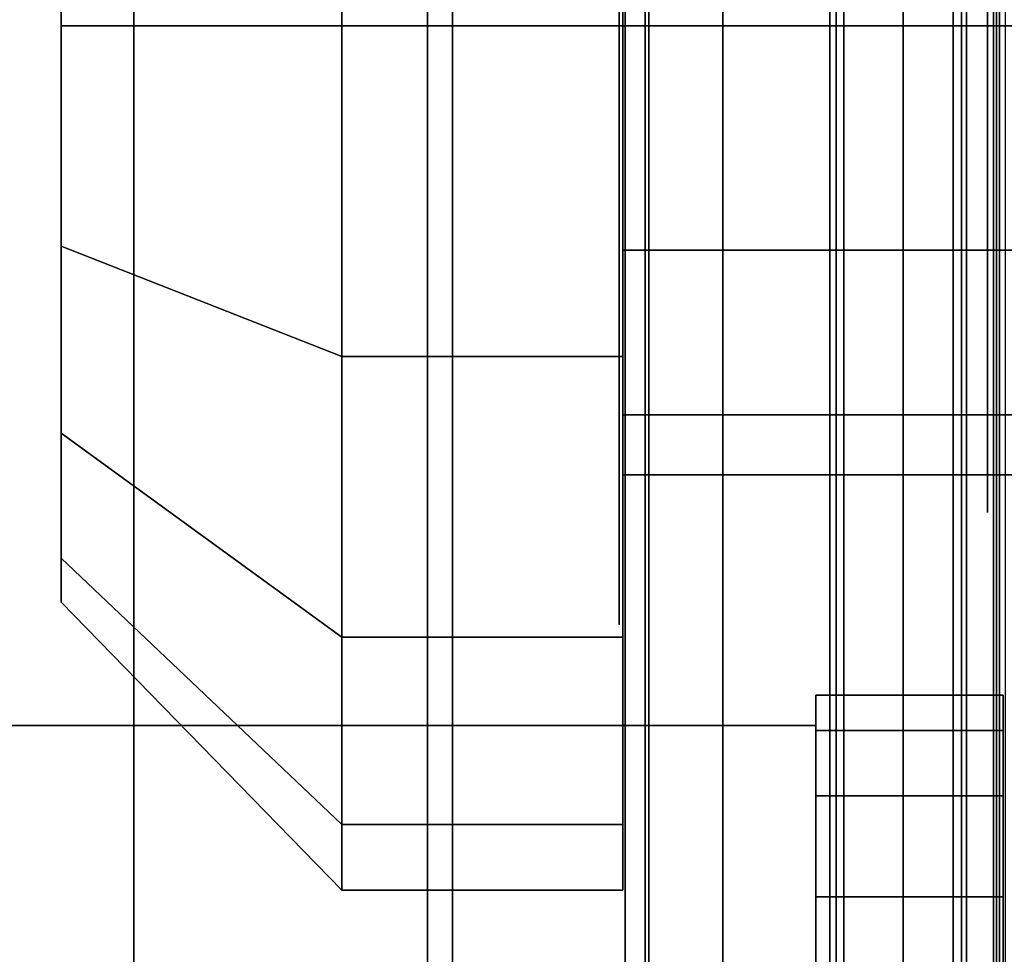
# Model space of a CAD drawing. Extents: x -48 to 48, y -49.6 to 48.
# Tile 248 of 656: x -0.938 to -0.116, y -8.65 to -7.87. Entities that reach past the tile are written whole.
import ezdxf

# ---------------------------------------------------------------- set-up
doc = ezdxf.new("R2010")
doc.units = 0

msp = doc.modelspace()

# ---------------------------------------------------------------- linework, layer by layer
at = {"layer": '11D1 [43]', "color": 0}
for points, invisible_edges in [([(-0.117, -8.51781, 10.8483), (-0.27325, -8.51781, 10.8483), (-0.27325, -8.43371, 11.1286)], 12), ([(-0.117, -8.51781, 10.8483), (-0.27325, -8.43371, 11.1286), (-0.117, -8.43371, 11.1286)], 1), ([(-0.117, -8.43371, 11.1286), (-0.27325, -8.43371, 11.1286), (-0.27325, -8.46328, 11.4198)], 12), ([(-0.117, -8.43371, 11.1286), (-0.27325, -8.46328, 11.4198), (-0.117, -8.46328, 11.4198)], 1), ([(-0.27325, -9.53186, 10.5374), (-0.27325, -8.46328, 11.4198), (-0.27325, -8.43371, 11.1286)], 13), ([(-0.27325, -9.53186, 10.5374), (-0.27325, -8.43371, 11.1286), (-0.27325, -8.51781, 10.8483)], 13), ([(-0.117, -9.25157, 10.4533), (-0.117, -8.51781, 10.8483), (-0.117, -8.43371, 11.1286)], 13), ([(-0.117, -9.25157, 10.4533), (-0.117, -8.43371, 11.1286), (-0.117, -8.46328, 11.4198)], 13), ([(-0.27325, -8.79736, 10.5882), (-1.00762, -8.79736, 10.5882), (-1.00762, -8.4591, 11.2257)], 12), ([(-0.27325, -8.79736, 10.5882), (-1.00762, -8.4591, 11.2257), (-0.27325, -8.4591, 11.2257)], 1), ([(-0.27325, -8.4591, 11.2257), (-1.00762, -8.4591, 11.2257), (-1.00762, -8.84206, 11.8374)], 12), ([(-0.27325, -8.4591, 11.2257), (-1.00762, -8.84206, 11.8374), (-0.27325, -8.84206, 11.8374)], 1), ([(-0.27325, -9.51859, 10.5624), (-0.27325, -8.79736, 10.5882), (-0.27325, -8.4591, 11.2257)], 12), ([(-0.27325, -9.51859, 10.5624), (-0.27325, -8.4591, 11.2257), (-0.27325, -8.84206, 11.8374)], 13), ([(-0.117, -8.46328, 11.4198), (-0.27325, -8.46328, 11.4198), (-0.27325, -8.60201, 11.6774)], 12), ([(-0.117, -8.46328, 11.4198), (-0.27325, -8.60201, 11.6774), (-0.117, -8.60201, 11.6774)], 1), ([(-0.27325, -9.53186, 10.5374), (-0.27325, -8.60201, 11.6774), (-0.27325, -8.46328, 11.4198)], 13), ([(-0.117, -9.25157, 10.4533), (-0.117, -8.46328, 11.4198), (-0.117, -8.60201, 11.6774)], 13), ([(-0.117, -8.70277, 10.6216), (-0.27325, -8.70277, 10.6216), (-0.27325, -8.51781, 10.8483)], 12), ([(-0.117, -8.70277, 10.6216), (-0.27325, -8.51781, 10.8483), (-0.117, -8.51781, 10.8483)], 1), ([(-0.27325, -9.53186, 10.5374), (-0.27325, -8.51781, 10.8483), (-0.27325, -8.70277, 10.6216)], 13), ([(-0.117, -9.25157, 10.4533), (-0.117, -8.70277, 10.6216), (-0.117, -8.51781, 10.8483)], 13), ([(-0.117, -8.60201, 11.6774), (-0.27325, -8.60201, 11.6774), (-0.27325, -8.82879, 11.8624)], 12), ([(-0.117, -8.60201, 11.6774), (-0.27325, -8.82879, 11.8624), (-0.117, -8.82879, 11.8624)], 1), ([(-0.27325, -9.53186, 10.5374), (-0.27325, -8.82879, 11.8624), (-0.27325, -8.60201, 11.6774)], 13), ([(-0.117, -9.25157, 10.4533), (-0.117, -8.60201, 11.6774), (-0.117, -8.82879, 11.8624)], 13)]:
    msp.add_3dface(points, dxfattribs=dict(at, invisible_edges=invisible_edges))
at = {"layer": '13T1 [63]', "color": 1}
for points, invisible_edges in [([(-0.12, -4.875, 62.041), (-0.12, -10.875, 62.041), (-0.4325, -10.875, 62.041)], 12), ([(-0.12, -4.875, 62.041), (-0.4325, -10.875, 62.041), (-0.4325, -5.6875, 62.041)], 13), ([(-0.4325, -5.6875, 67.541), (-0.12, -10.875, 67.541), (-0.12, -4.875, 67.541)], 13), ([(-0.12, -10.875, 67.541), (-0.12, -10.875, 62.041), (-0.12, -4.875, 62.041)], 12), ([(-0.12, -10.875, 67.541), (-0.12, -4.875, 62.041), (-0.12, -4.875, 67.541)], 1), ([(-0.5975, -5.365, 86.7426), (-0.5975, -47.9489, 94.228), (-3.25, -47.9489, 94.228)], 12), ([(-0.5975, -5.365, 86.7426), (-3.25, -47.9489, 94.228), (-3.25, -5.365, 86.7426)], 1), ([(-3.25, -5.365, 87.1487), (-3.25, -47.8797, 94.622), (3.25, -47.8797, 94.622)], 12), ([(-3.25, -5.365, 87.1487), (3.25, -47.8797, 94.622), (3.25, -5.365, 87.1487)], 1), ([(-0.415725, -5.365, 86.7059), (-0.415725, -47.9552, 94.1924), (-0.5975, -47.9489, 94.228)], 12), ([(-0.415725, -5.365, 86.7059), (-0.5975, -47.9489, 94.228), (-0.5975, -5.365, 86.7426)], 1), ([(-0.261624, -5.365, 86.6013), (-0.261624, -47.973, 94.091), (-0.415725, -47.9552, 94.1924)], 12), ([(-0.261624, -5.365, 86.6013), (-0.415725, -47.9552, 94.1924), (-0.415725, -5.365, 86.7059)], 1), ([(-0.158657, -5.365, 86.4449), (-0.158657, -47.9997, 93.9392), (-0.261624, -47.973, 94.091)], 12), ([(-0.158657, -5.365, 86.4449), (-0.261624, -47.973, 94.091), (-0.261624, -5.365, 86.6013)], 1), ([(-0.1225, -5.365, 86.2603), (-0.1225, -48.0312, 93.7602), (-0.158657, -47.9997, 93.9392)], 12), ([(-0.1225, -5.365, 86.2603), (-0.158657, -47.9997, 93.9392), (-0.158657, -5.365, 86.4449)], 1), ([(-0.1225, -5.365, 83.1179), (-0.1225, -48.567, 90.712), (-0.1225, -48.0312, 93.7602)], 12), ([(-0.1225, -5.365, 83.1179), (-0.1225, -48.0312, 93.7602), (-0.1225, -5.365, 86.2603)], 1), ([(0.1225, -5.365, 83.1179), (0.1225, -48.567, 90.712), (-0.1225, -48.567, 90.712)], 12), ([(0.1225, -5.365, 83.1179), (-0.1225, -48.567, 90.712), (-0.1225, -5.365, 83.1179)], 1), ([(-0.125, -5.375, 83.1196), (-0.125, -5.375, 73.5625), (-0.125, -14.375, 73.5625)], 12), ([(-0.125, -5.375, 83.1196), (-0.125, -14.375, 73.5625), (-0.125, -14.375, 84.7016)], 1), ([(0.125, -5.375, 73.5625), (0.125, -14.375, 73.5625), (-0.125, -14.375, 73.5625)], 12), ([(0.125, -5.375, 73.5625), (-0.125, -14.375, 73.5625), (-0.125, -5.375, 73.5625)], 1), ([(-0.4325, -5.6875, 67.541), (-0.4325, -10.875, 67.541), (-0.12, -10.875, 67.541)], 12), ([(-0.4325, -5.6875, 67.541), (-0.4325, -5.6875, 62.041), (-0.4325, -10.875, 62.041)], 12), ([(-0.4325, -5.6875, 67.541), (-0.4325, -10.875, 62.041), (-0.4325, -10.875, 67.541)], 1), ([(-2.625, -6.375, 61.121), (-2.625, -48, 61.121), (-0.5975, -48, 61.121)], 12), ([(-2.625, -6.375, 61.121), (-0.5975, -48, 61.121), (-0.5975, -6.375, 61.121)], 1), ([(2.625, -6.375, 60.791), (2.625, -48, 60.791), (-2.625, -48, 60.791)], 12), ([(2.625, -6.375, 60.791), (-2.625, -48, 60.791), (-2.625, -6.375, 60.791)], 1), ([(-0.5975, -6.375, 61.121), (-0.5975, -48, 61.121), (-0.412855, -48, 61.1577)], 12), ([(-0.5975, -6.375, 61.121), (-0.412855, -48, 61.1577), (-0.412855, -6.375, 61.1577)], 1), ([(-0.412855, -6.375, 61.1577), (-0.412855, -48, 61.1577), (-0.256321, -48, 61.2623)], 12), ([(-0.412855, -6.375, 61.1577), (-0.256321, -48, 61.2623), (-0.256321, -6.375, 61.2623)], 1), ([(-0.256321, -6.375, 61.2623), (-0.256321, -48, 61.2623), (-0.151728, -48, 61.4189)], 12), ([(-0.256321, -6.375, 61.2623), (-0.151728, -48, 61.4189), (-0.151728, -6.375, 61.4189)], 1), ([(-0.151728, -6.375, 61.4189), (-0.151728, -48, 61.4189), (-0.115, -48, 61.6035)], 12), ([(-0.151728, -6.375, 61.4189), (-0.115, -48, 61.6035), (-0.115, -6.375, 61.6035)], 1), ([(-0.125, -14.375, 64.861), (-0.125, -14.375, 68.111), (-0.125, -6.375, 68.111)], 12), ([(-0.125, -14.375, 64.861), (-0.125, -6.375, 68.111), (-0.125, -6.375, 64.861)], 1), ([(0.125, -6.375, 68.111), (-0.125, -6.375, 68.111), (-0.125, -14.375, 68.111)], 12), ([(0.125, -6.375, 68.111), (-0.125, -14.375, 68.111), (0.125, -14.375, 68.111)], 1), ([(0.125, -14.375, 64.861), (-0.125, -14.375, 64.861), (-0.125, -6.375, 64.861)], 12), ([(0.125, -14.375, 64.861), (-0.125, -6.375, 64.861), (0.125, -6.375, 64.861)], 1)]:
    msp.add_3dface(points, dxfattribs=dict(at, invisible_edges=invisible_edges))
at = {"layer": '13T1 [63]', "color": 7}
for points, invisible_edges in [([(0.125, -14.375, 84.7016), (0.125, -5.375, 83.1196), (-0.125, -5.375, 83.1196)], 12), ([(0.125, -14.375, 84.7016), (-0.125, -5.375, 83.1196), (-0.125, -14.375, 84.7016)], 1)]:
    msp.add_3dface(points, dxfattribs=dict(at, invisible_edges=invisible_edges))
at = {"layer": '13T1 [63]', "color": 0}
for points, invisible_edges in [([(-0.668875, -8.54175, 66.0148), (-0.668875, -7.20825, 66.0148), (-0.668875, -7.15331, 66.291)], 13), ([(-0.668875, -8.54175, 66.0148), (-0.668875, -7.15331, 66.291), (-0.668875, -7.20825, 66.5672)], 13), ([(-0.668875, -8.59669, 66.291), (-0.668875, -7.20825, 66.5672), (-0.668875, -7.15331, 66.291)], 13), ([(-0.668875, -8.59669, 66.291), (-0.668875, -7.15331, 66.291), (-0.668875, -7.20825, 66.0148)], 13), ([(-0.668875, -8.54175, 63.0148), (-0.668875, -7.20825, 63.0148), (-0.668875, -7.15331, 63.291)], 13), ([(-0.668875, -8.54175, 63.0148), (-0.668875, -7.15331, 63.291), (-0.668875, -7.20825, 63.5672)], 13), ([(-0.668875, -8.59669, 63.291), (-0.668875, -7.20825, 63.5672), (-0.668875, -7.15331, 63.291)], 13), ([(-0.668875, -8.59669, 63.291), (-0.668875, -7.15331, 63.291), (-0.668875, -7.20825, 63.0148)], 13), ([(-0.4345, -8.54175, 66.0148), (-0.4345, -7.20825, 66.0148), (-0.4345, -7.15331, 66.291)], 13), ([(-0.4345, -8.54175, 66.0148), (-0.4345, -7.15331, 66.291), (-0.4345, -7.20825, 66.5672)], 13), ([(-0.4345, -8.54175, 63.0148), (-0.4345, -7.20825, 63.0148), (-0.4345, -7.15331, 63.291)], 13), ([(-0.4345, -8.54175, 63.0148), (-0.4345, -7.15331, 63.291), (-0.4345, -7.20825, 63.5672)], 13), ([(-0.668875, -8.54175, 66.0148), (-0.668875, -7.36469, 65.7807), (-0.668875, -7.20825, 66.0148)], 13), ([(-0.668875, -8.54175, 66.0148), (-0.668875, -7.20825, 66.5672), (-0.668875, -7.36469, 66.8013)], 13), ([(-0.668875, -8.59669, 66.291), (-0.668875, -7.36469, 66.8013), (-0.668875, -7.20825, 66.5672)], 13), ([(-0.668875, -8.59669, 66.291), (-0.668875, -7.20825, 66.0148), (-0.668875, -7.36469, 65.7807)], 13), ([(-0.668875, -8.54175, 63.0148), (-0.668875, -7.36469, 62.7807), (-0.668875, -7.20825, 63.0148)], 13), ([(-0.668875, -8.54175, 63.0148), (-0.668875, -7.20825, 63.5672), (-0.668875, -7.36469, 63.8013)], 13), ([(-0.668875, -8.59669, 63.291), (-0.668875, -7.36469, 63.8013), (-0.668875, -7.20825, 63.5672)], 13), ([(-0.668875, -8.59669, 63.291), (-0.668875, -7.20825, 63.0148), (-0.668875, -7.36469, 62.7807)], 13), ([(-0.4345, -8.54175, 66.0148), (-0.4345, -7.36469, 65.7807), (-0.4345, -7.20825, 66.0148)], 13), ([(-0.4345, -8.54175, 66.0148), (-0.4345, -7.20825, 66.5672), (-0.4345, -7.36469, 66.8013)], 13), ([(-0.4345, -8.54175, 63.0148), (-0.4345, -7.36469, 62.7807), (-0.4345, -7.20825, 63.0148)], 13), ([(-0.4345, -8.54175, 63.0148), (-0.4345, -7.20825, 63.5672), (-0.4345, -7.36469, 63.8013)], 13), ([(-0.668875, -8.54175, 66.0148), (-0.668875, -7.59882, 65.6242), (-0.668875, -7.36469, 65.7807)], 13), ([(-0.668875, -8.54175, 66.0148), (-0.668875, -7.36469, 66.8013), (-0.668875, -7.59882, 66.9578)], 13), ([(-0.668875, -8.59669, 66.291), (-0.668875, -7.59882, 66.9578), (-0.668875, -7.36469, 66.8013)], 13), ([(-0.668875, -8.59669, 66.291), (-0.668875, -7.36469, 65.7807), (-0.668875, -7.59882, 65.6242)], 13), ([(-0.668875, -8.54175, 63.0148), (-0.668875, -7.59882, 62.6242), (-0.668875, -7.36469, 62.7807)], 13), ([(-0.668875, -8.54175, 63.0148), (-0.668875, -7.36469, 63.8013), (-0.668875, -7.59882, 63.9578)], 13), ([(-0.668875, -8.59669, 63.291), (-0.668875, -7.59882, 63.9578), (-0.668875, -7.36469, 63.8013)], 13), ([(-0.668875, -8.59669, 63.291), (-0.668875, -7.36469, 62.7807), (-0.668875, -7.59882, 62.6242)], 13), ([(-0.4345, -8.54175, 66.0148), (-0.4345, -7.59882, 65.6242), (-0.4345, -7.36469, 65.7807)], 13), ([(-0.4345, -8.54175, 66.0148), (-0.4345, -7.36469, 66.8013), (-0.4345, -7.59882, 66.9578)], 13), ([(-0.4345, -8.54175, 63.0148), (-0.4345, -7.59882, 62.6242), (-0.4345, -7.36469, 62.7807)], 13), ([(-0.4345, -8.54175, 63.0148), (-0.4345, -7.36469, 63.8013), (-0.4345, -7.59882, 63.9578)], 13), ([(-0.90325, -8.35613, 66.291), (-0.90325, -7.4305, 66.4751), (-0.90325, -7.39387, 66.291)], 13), ([(-0.90325, -8.35613, 66.291), (-0.90325, -7.39387, 66.291), (-0.90325, -7.4305, 66.1069)], 13), ([(-0.90325, -8.35613, 63.291), (-0.90325, -7.4305, 63.4751), (-0.90325, -7.39387, 63.291)], 13), ([(-0.90325, -8.35613, 63.291), (-0.90325, -7.39387, 63.291), (-0.90325, -7.4305, 63.1069)], 13), ([(-0.90325, -8.35613, 66.291), (-0.90325, -7.53479, 66.6312), (-0.90325, -7.4305, 66.4751)], 13), ([(-0.90325, -8.35613, 66.291), (-0.90325, -7.4305, 66.1069), (-0.90325, -7.53479, 65.9508)], 13), ([(-0.90325, -8.35613, 63.291), (-0.90325, -7.53479, 63.6312), (-0.90325, -7.4305, 63.4751)], 13), ([(-0.90325, -8.35613, 63.291), (-0.90325, -7.4305, 63.1069), (-0.90325, -7.53479, 62.9508)], 13), ([(-0.4345, -8.19976, 66.4785), (-0.4345, -7.55024, 66.4785), (-0.4345, -7.5, 66.291)], 13), ([(-0.4345, -8.19976, 66.4785), (-0.4345, -7.5, 66.291), (-0.4345, -7.55024, 66.1035)], 13), ([(-0.4345, -8.19976, 63.4785), (-0.4345, -7.55024, 63.4785), (-0.4345, -7.5, 63.291)], 13), ([(-0.4345, -8.19976, 63.4785), (-0.4345, -7.5, 63.291), (-0.4345, -7.55024, 63.1035)], 13), ([(-0.90325, -8.35613, 66.291), (-0.90325, -7.69088, 66.7355), (-0.90325, -7.53479, 66.6312)], 13), ([(-0.90325, -8.35613, 66.291), (-0.90325, -7.53479, 65.9508), (-0.90325, -7.69088, 65.8465)], 13), ([(-0.90325, -8.35613, 63.291), (-0.90325, -7.69088, 63.7355), (-0.90325, -7.53479, 63.6312)], 13), ([(-0.90325, -8.35613, 63.291), (-0.90325, -7.53479, 62.9508), (-0.90325, -7.69088, 62.8465)], 13), ([(-0.4345, -8.19976, 66.4785), (-0.4345, -7.6875, 66.6158), (-0.4345, -7.55024, 66.4785)], 13), ([(-0.4345, -8.19976, 66.4785), (-0.4345, -7.55024, 66.1035), (-0.4345, -7.6875, 65.9662)], 13), ([(-0.4345, -8.19976, 63.4785), (-0.4345, -7.6875, 63.6158), (-0.4345, -7.55024, 63.4785)], 13), ([(-0.4345, -8.19976, 63.4785), (-0.4345, -7.55024, 63.1035), (-0.4345, -7.6875, 62.9662)], 13), ([(-0.90325, -7.875, 66.7721), (-0.668875, -7.875, 67.0127), (-0.668875, -7.59882, 66.9578)], 12), ([(-0.90325, -7.875, 66.7721), (-0.668875, -7.59882, 66.9578), (-0.90325, -7.69088, 66.7355)], 1), ([(-0.90325, -7.69088, 65.8465), (-0.668875, -7.59882, 65.6242), (-0.668875, -7.875, 65.5693)], 12), ([(-0.90325, -7.875, 63.7721), (-0.668875, -7.875, 64.0127), (-0.668875, -7.59882, 63.9578)], 12), ([(-0.90325, -7.875, 63.7721), (-0.668875, -7.59882, 63.9578), (-0.90325, -7.69088, 63.7355)], 1), ([(-0.90325, -7.69088, 62.8465), (-0.668875, -7.59882, 62.6242), (-0.668875, -7.875, 62.5693)], 12), ([(-0.668875, -8.54175, 66.0148), (-0.668875, -7.875, 65.5693), (-0.668875, -7.59882, 65.6242)], 13), ([(-0.668875, -8.54175, 66.0148), (-0.668875, -7.59882, 66.9578), (-0.668875, -7.875, 67.0127)], 13), ([(-0.668875, -8.59669, 66.291), (-0.668875, -7.875, 67.0127), (-0.668875, -7.59882, 66.9578)], 13), ([(-0.668875, -8.59669, 66.291), (-0.668875, -7.59882, 65.6242), (-0.668875, -7.875, 65.5693)], 13), ([(-0.668875, -7.875, 67.0127), (-0.4345, -7.875, 67.0127), (-0.4345, -7.59882, 66.9578)], 12), ([(-0.668875, -7.875, 67.0127), (-0.4345, -7.59882, 66.9578), (-0.668875, -7.59882, 66.9578)], 1), ([(-0.668875, -7.59882, 65.6242), (-0.4345, -7.59882, 65.6242), (-0.4345, -7.875, 65.5693)], 12), ([(-0.668875, -7.59882, 65.6242), (-0.4345, -7.875, 65.5693), (-0.668875, -7.875, 65.5693)], 1), ([(-0.668875, -8.54175, 63.0148), (-0.668875, -7.875, 62.5693), (-0.668875, -7.59882, 62.6242)], 13), ([(-0.668875, -8.54175, 63.0148), (-0.668875, -7.59882, 63.9578), (-0.668875, -7.875, 64.0127)], 13), ([(-0.668875, -8.59669, 63.291), (-0.668875, -7.875, 64.0127), (-0.668875, -7.59882, 63.9578)], 13), ([(-0.668875, -8.59669, 63.291), (-0.668875, -7.59882, 62.6242), (-0.668875, -7.875, 62.5693)], 13), ([(-0.668875, -7.875, 64.0127), (-0.4345, -7.875, 64.0127), (-0.4345, -7.59882, 63.9578)], 12), ([(-0.668875, -7.875, 64.0127), (-0.4345, -7.59882, 63.9578), (-0.668875, -7.59882, 63.9578)], 1), ([(-0.668875, -7.59882, 62.6242), (-0.4345, -7.59882, 62.6242), (-0.4345, -7.875, 62.5693)], 12), ([(-0.668875, -7.59882, 62.6242), (-0.4345, -7.875, 62.5693), (-0.668875, -7.875, 62.5693)], 1), ([(-0.4345, -8.54175, 66.0148), (-0.4345, -7.875, 65.5693), (-0.4345, -7.59882, 65.6242)], 13), ([(-0.4345, -8.54175, 66.0148), (-0.4345, -7.59882, 66.9578), (-0.4345, -7.875, 67.0127)], 13), ([(-0.4345, -8.54175, 63.0148), (-0.4345, -7.875, 62.5693), (-0.4345, -7.59882, 62.6242)], 13), ([(-0.4345, -8.54175, 63.0148), (-0.4345, -7.59882, 63.9578), (-0.4345, -7.875, 64.0127)], 13), ([(-0.90325, -8.35613, 66.291), (-0.90325, -7.875, 66.7721), (-0.90325, -7.69088, 66.7355)], 13), ([(-0.90325, -8.35613, 66.291), (-0.90325, -7.69088, 65.8465), (-0.90325, -7.875, 65.8099)], 13), ([(-0.90325, -7.69088, 65.8465), (-0.668875, -7.875, 65.5693), (-0.90325, -7.875, 65.8099)], 1), ([(-0.90325, -8.35613, 63.291), (-0.90325, -7.875, 63.7721), (-0.90325, -7.69088, 63.7355)], 13), ([(-0.90325, -8.35613, 63.291), (-0.90325, -7.69088, 62.8465), (-0.90325, -7.875, 62.8099)], 13), ([(-0.90325, -7.69088, 62.8465), (-0.668875, -7.875, 62.5693), (-0.90325, -7.875, 62.8099)], 1), ([(-0.4345, -8.19976, 66.4785), (-0.4345, -7.875, 66.666), (-0.4345, -7.6875, 66.6158)], 13), ([(-0.4345, -8.19976, 66.4785), (-0.4345, -7.6875, 65.9662), (-0.4345, -7.875, 65.916)], 13), ([(-0.4345, -7.875, 66.666), (0.4395, -7.875, 66.666), (0.4395, -7.6875, 66.6158)], 12), ([(-0.4345, -7.875, 66.666), (0.4395, -7.6875, 66.6158), (-0.4345, -7.6875, 66.6158)], 1), ([(-0.4345, -7.6875, 65.9662), (0.4395, -7.6875, 65.9662), (0.4395, -7.875, 65.916)], 12), ([(-0.4345, -7.6875, 65.9662), (0.4395, -7.875, 65.916), (-0.4345, -7.875, 65.916)], 1), ([(-0.4345, -8.19976, 63.4785), (-0.4345, -7.875, 63.666), (-0.4345, -7.6875, 63.6158)], 13), ([(-0.4345, -8.19976, 63.4785), (-0.4345, -7.6875, 62.9662), (-0.4345, -7.875, 62.916)], 13), ([(-0.4345, -7.875, 63.666), (0.4395, -7.875, 63.666), (0.4395, -7.6875, 63.6158)], 12), ([(-0.4345, -7.875, 63.666), (0.4395, -7.6875, 63.6158), (-0.4345, -7.6875, 63.6158)], 1), ([(-0.4345, -7.6875, 62.9662), (0.4395, -7.6875, 62.9662), (0.4395, -7.875, 62.916)], 12), ([(-0.4345, -7.6875, 62.9662), (0.4395, -7.875, 62.916), (-0.4345, -7.875, 62.916)], 1), ([(-0.90325, -8.35613, 66.291), (-0.90325, -8.05912, 66.7355), (-0.90325, -7.875, 66.7721)], 13), ([(-0.90325, -8.35613, 66.291), (-0.90325, -7.875, 65.8099), (-0.90325, -8.05912, 65.8465)], 13), ([(-0.90325, -8.05912, 66.7355), (-0.668875, -8.15118, 66.9578), (-0.668875, -7.875, 67.0127)], 12), ([(-0.90325, -8.05912, 66.7355), (-0.668875, -7.875, 67.0127), (-0.90325, -7.875, 66.7721)], 1), ([(-0.90325, -7.875, 65.8099), (-0.668875, -7.875, 65.5693), (-0.668875, -8.15118, 65.6242)], 12), ([(-0.90325, -7.875, 65.8099), (-0.668875, -8.15118, 65.6242), (-0.90325, -8.05912, 65.8465)], 1), ([(-0.90325, -8.35613, 63.291), (-0.90325, -8.05912, 63.7355), (-0.90325, -7.875, 63.7721)], 13), ([(-0.90325, -8.35613, 63.291), (-0.90325, -7.875, 62.8099), (-0.90325, -8.05912, 62.8465)], 13), ([(-0.90325, -8.05912, 63.7355), (-0.668875, -8.15118, 63.9578), (-0.668875, -7.875, 64.0127)], 12), ([(-0.90325, -8.05912, 63.7355), (-0.668875, -7.875, 64.0127), (-0.90325, -7.875, 63.7721)], 1), ([(-0.90325, -7.875, 62.8099), (-0.668875, -7.875, 62.5693), (-0.668875, -8.15118, 62.6242)], 12), ([(-0.90325, -7.875, 62.8099), (-0.668875, -8.15118, 62.6242), (-0.90325, -8.05912, 62.8465)], 1), ([(-0.668875, -8.54175, 66.0148), (-0.668875, -8.15118, 65.6242), (-0.668875, -7.875, 65.5693)], 13), ([(-0.668875, -8.54175, 66.0148), (-0.668875, -7.875, 67.0127), (-0.668875, -8.15118, 66.9578)], 13), ([(-0.668875, -8.59669, 66.291), (-0.668875, -8.15118, 66.9578), (-0.668875, -7.875, 67.0127)], 13), ([(-0.668875, -8.59669, 66.291), (-0.668875, -7.875, 65.5693), (-0.668875, -8.15118, 65.6242)], 13), ([(-0.668875, -8.15118, 66.9578), (-0.4345, -8.15118, 66.9578), (-0.4345, -7.875, 67.0127)], 12), ([(-0.668875, -8.15118, 66.9578), (-0.4345, -7.875, 67.0127), (-0.668875, -7.875, 67.0127)], 1), ([(-0.668875, -7.875, 65.5693), (-0.4345, -7.875, 65.5693), (-0.4345, -8.15118, 65.6242)], 12), ([(-0.668875, -7.875, 65.5693), (-0.4345, -8.15118, 65.6242), (-0.668875, -8.15118, 65.6242)], 1), ([(-0.668875, -8.54175, 63.0148), (-0.668875, -8.15118, 62.6242), (-0.668875, -7.875, 62.5693)], 13), ([(-0.668875, -8.54175, 63.0148), (-0.668875, -7.875, 64.0127), (-0.668875, -8.15118, 63.9578)], 13), ([(-0.668875, -8.59669, 63.291), (-0.668875, -8.15118, 63.9578), (-0.668875, -7.875, 64.0127)], 13), ([(-0.668875, -8.59669, 63.291), (-0.668875, -7.875, 62.5693), (-0.668875, -8.15118, 62.6242)], 13), ([(-0.668875, -8.15118, 63.9578), (-0.4345, -8.15118, 63.9578), (-0.4345, -7.875, 64.0127)], 12), ([(-0.668875, -8.15118, 63.9578), (-0.4345, -7.875, 64.0127), (-0.668875, -7.875, 64.0127)], 1), ([(-0.668875, -7.875, 62.5693), (-0.4345, -7.875, 62.5693), (-0.4345, -8.15118, 62.6242)], 12), ([(-0.668875, -7.875, 62.5693), (-0.4345, -8.15118, 62.6242), (-0.668875, -8.15118, 62.6242)], 1), ([(-0.4345, -8.54175, 66.0148), (-0.4345, -8.15118, 65.6242), (-0.4345, -7.875, 65.5693)], 13), ([(-0.4345, -8.54175, 66.0148), (-0.4345, -7.875, 67.0127), (-0.4345, -8.15118, 66.9578)], 13), ([(-0.4345, -8.19976, 66.4785), (-0.4345, -8.0625, 66.6158), (-0.4345, -7.875, 66.666)], 12), ([(-0.4345, -8.19976, 66.4785), (-0.4345, -7.875, 65.916), (-0.4345, -8.0625, 65.9662)], 13), ([(-0.4345, -8.0625, 66.6158), (0.4395, -8.0625, 66.6158), (0.4395, -7.875, 66.666)], 12), ([(-0.4345, -8.0625, 66.6158), (0.4395, -7.875, 66.666), (-0.4345, -7.875, 66.666)], 1), ([(-0.4345, -7.875, 65.916), (0.4395, -7.875, 65.916), (0.4395, -8.0625, 65.9662)], 12), ([(-0.4345, -7.875, 65.916), (0.4395, -8.0625, 65.9662), (-0.4345, -8.0625, 65.9662)], 1), ([(-0.4345, -8.54175, 63.0148), (-0.4345, -8.15118, 62.6242), (-0.4345, -7.875, 62.5693)], 13), ([(-0.4345, -8.54175, 63.0148), (-0.4345, -7.875, 64.0127), (-0.4345, -8.15118, 63.9578)], 13), ([(-0.4345, -8.19976, 63.4785), (-0.4345, -8.0625, 63.6158), (-0.4345, -7.875, 63.666)], 12), ([(-0.4345, -8.19976, 63.4785), (-0.4345, -7.875, 62.916), (-0.4345, -8.0625, 62.9662)], 13), ([(-0.4345, -8.0625, 63.6158), (0.4395, -8.0625, 63.6158), (0.4395, -7.875, 63.666)], 12), ([(-0.4345, -8.0625, 63.6158), (0.4395, -7.875, 63.666), (-0.4345, -7.875, 63.666)], 1), ([(-0.4345, -7.875, 62.916), (0.4395, -7.875, 62.916), (0.4395, -8.0625, 62.9662)], 12), ([(-0.4345, -7.875, 62.916), (0.4395, -8.0625, 62.9662), (-0.4345, -8.0625, 62.9662)], 1), ([(-0.90325, -8.35613, 66.291), (-0.90325, -8.21521, 66.6312), (-0.90325, -8.05912, 66.7355)], 13), ([(-0.90325, -8.35613, 66.291), (-0.90325, -8.05912, 65.8465), (-0.90325, -8.21521, 65.9508)], 13), ([(-0.90325, -8.21521, 66.6312), (-0.668875, -8.15118, 66.9578), (-0.90325, -8.05912, 66.7355)], 1), ([(-0.90325, -8.05912, 65.8465), (-0.668875, -8.15118, 65.6242), (-0.668875, -8.38531, 65.7807)], 12), ([(-0.90325, -8.05912, 65.8465), (-0.668875, -8.38531, 65.7807), (-0.90325, -8.21521, 65.9508)], 1), ([(-0.90325, -8.35613, 63.291), (-0.90325, -8.21521, 63.6312), (-0.90325, -8.05912, 63.7355)], 13), ([(-0.90325, -8.35613, 63.291), (-0.90325, -8.05912, 62.8465), (-0.90325, -8.21521, 62.9508)], 13), ([(-0.90325, -8.21521, 63.6312), (-0.668875, -8.15118, 63.9578), (-0.90325, -8.05912, 63.7355)], 1), ([(-0.90325, -8.05912, 62.8465), (-0.668875, -8.15118, 62.6242), (-0.668875, -8.38531, 62.7807)], 12), ([(-0.90325, -8.05912, 62.8465), (-0.668875, -8.38531, 62.7807), (-0.90325, -8.21521, 62.9508)], 1), ([(-0.4345, -8.19976, 66.4785), (-0.4345, -8.0625, 65.9662), (-0.4345, -8.19976, 66.1035)], 13), ([(-0.4345, -8.19976, 66.4785), (0.4395, -8.19976, 66.4785), (0.4395, -8.0625, 66.6158)], 12), ([(-0.4345, -8.19976, 66.4785), (0.4395, -8.0625, 66.6158), (-0.4345, -8.0625, 66.6158)], 1), ([(-0.4345, -8.0625, 65.9662), (0.4395, -8.0625, 65.9662), (0.4395, -8.19976, 66.1035)], 12), ([(-0.4345, -8.0625, 65.9662), (0.4395, -8.19976, 66.1035), (-0.4345, -8.19976, 66.1035)], 1), ([(-0.4345, -8.19976, 63.4785), (-0.4345, -8.0625, 62.9662), (-0.4345, -8.19976, 63.1035)], 13), ([(-0.4345, -8.19976, 63.4785), (0.4395, -8.19976, 63.4785), (0.4395, -8.0625, 63.6158)], 12), ([(-0.4345, -8.19976, 63.4785), (0.4395, -8.0625, 63.6158), (-0.4345, -8.0625, 63.6158)], 1), ([(-0.4345, -8.0625, 62.9662), (0.4395, -8.0625, 62.9662), (0.4395, -8.19976, 63.1035)], 12), ([(-0.4345, -8.0625, 62.9662), (0.4395, -8.19976, 63.1035), (-0.4345, -8.19976, 63.1035)], 1), ([(-0.90325, -8.21521, 66.6312), (-0.668875, -8.38531, 66.8013), (-0.668875, -8.15118, 66.9578)], 12), ([(-0.90325, -8.21521, 63.6312), (-0.668875, -8.38531, 63.8013), (-0.668875, -8.15118, 63.9578)], 12), ([(-0.668875, -8.54175, 66.0148), (-0.668875, -8.38531, 65.7807), (-0.668875, -8.15118, 65.6242)], 12), ([(-0.668875, -8.54175, 66.0148), (-0.668875, -8.15118, 66.9578), (-0.668875, -8.38531, 66.8013)], 13), ([(-0.668875, -8.59669, 66.291), (-0.668875, -8.38531, 66.8013), (-0.668875, -8.15118, 66.9578)], 13), ([(-0.668875, -8.59669, 66.291), (-0.668875, -8.15118, 65.6242), (-0.668875, -8.38531, 65.7807)], 13), ([(-0.668875, -8.38531, 66.8013), (-0.4345, -8.38531, 66.8013), (-0.4345, -8.15118, 66.9578)], 12), ([(-0.668875, -8.38531, 66.8013), (-0.4345, -8.15118, 66.9578), (-0.668875, -8.15118, 66.9578)], 1), ([(-0.668875, -8.15118, 65.6242), (-0.4345, -8.15118, 65.6242), (-0.4345, -8.38531, 65.7807)], 12), ([(-0.668875, -8.15118, 65.6242), (-0.4345, -8.38531, 65.7807), (-0.668875, -8.38531, 65.7807)], 1), ([(-0.668875, -8.54175, 63.0148), (-0.668875, -8.38531, 62.7807), (-0.668875, -8.15118, 62.6242)], 12), ([(-0.668875, -8.54175, 63.0148), (-0.668875, -8.15118, 63.9578), (-0.668875, -8.38531, 63.8013)], 13), ([(-0.668875, -8.59669, 63.291), (-0.668875, -8.38531, 63.8013), (-0.668875, -8.15118, 63.9578)], 13), ([(-0.668875, -8.59669, 63.291), (-0.668875, -8.15118, 62.6242), (-0.668875, -8.38531, 62.7807)], 13), ([(-0.668875, -8.38531, 63.8013), (-0.4345, -8.38531, 63.8013), (-0.4345, -8.15118, 63.9578)], 12), ([(-0.668875, -8.38531, 63.8013), (-0.4345, -8.15118, 63.9578), (-0.668875, -8.15118, 63.9578)], 1), ([(-0.668875, -8.15118, 62.6242), (-0.4345, -8.15118, 62.6242), (-0.4345, -8.38531, 62.7807)], 12), ([(-0.668875, -8.15118, 62.6242), (-0.4345, -8.38531, 62.7807), (-0.668875, -8.38531, 62.7807)], 1), ([(-0.4345, -8.54175, 66.0148), (-0.4345, -8.38531, 65.7807), (-0.4345, -8.15118, 65.6242)], 12), ([(-0.4345, -8.54175, 66.0148), (-0.4345, -8.15118, 66.9578), (-0.4345, -8.38531, 66.8013)], 13), ([(-0.4345, -8.54175, 63.0148), (-0.4345, -8.38531, 62.7807), (-0.4345, -8.15118, 62.6242)], 12), ([(-0.4345, -8.54175, 63.0148), (-0.4345, -8.15118, 63.9578), (-0.4345, -8.38531, 63.8013)], 13), ([(-0.4345, -8.19976, 66.4785), (-0.4345, -8.19976, 66.1035), (-0.4345, -8.25, 66.291)], 1), ([(-0.4345, -8.19976, 66.1035), (0.4395, -8.19976, 66.1035), (0.4395, -8.25, 66.291)], 12), ([(-0.4345, -8.19976, 66.1035), (0.4395, -8.25, 66.291), (-0.4345, -8.25, 66.291)], 1), ([(-0.4345, -8.25, 66.291), (0.4395, -8.25, 66.291), (0.4395, -8.19976, 66.4785)], 12), ([(-0.4345, -8.25, 66.291), (0.4395, -8.19976, 66.4785), (-0.4345, -8.19976, 66.4785)], 1), ([(-0.4345, -8.19976, 63.4785), (-0.4345, -8.19976, 63.1035), (-0.4345, -8.25, 63.291)], 1), ([(-0.4345, -8.19976, 63.1035), (0.4395, -8.19976, 63.1035), (0.4395, -8.25, 63.291)], 12), ([(-0.4345, -8.19976, 63.1035), (0.4395, -8.25, 63.291), (-0.4345, -8.25, 63.291)], 1), ([(-0.4345, -8.25, 63.291), (0.4395, -8.25, 63.291), (0.4395, -8.19976, 63.4785)], 12), ([(-0.4345, -8.25, 63.291), (0.4395, -8.19976, 63.4785), (-0.4345, -8.19976, 63.4785)], 1), ([(-0.90325, -8.35613, 66.291), (-0.90325, -8.3195, 66.4751), (-0.90325, -8.21521, 66.6312)], 12), ([(-0.90325, -8.35613, 66.291), (-0.90325, -8.21521, 65.9508), (-0.90325, -8.3195, 66.1069)], 1), ([(-0.90325, -8.3195, 66.4751), (-0.668875, -8.38531, 66.8013), (-0.90325, -8.21521, 66.6312)], 1), ([(-0.90325, -8.21521, 65.9508), (-0.668875, -8.38531, 65.7807), (-0.668875, -8.54175, 66.0148)], 12), ([(-0.90325, -8.21521, 65.9508), (-0.668875, -8.54175, 66.0148), (-0.90325, -8.3195, 66.1069)], 1), ([(-0.90325, -8.35613, 63.291), (-0.90325, -8.3195, 63.4751), (-0.90325, -8.21521, 63.6312)], 12), ([(-0.90325, -8.35613, 63.291), (-0.90325, -8.21521, 62.9508), (-0.90325, -8.3195, 63.1069)], 1), ([(-0.90325, -8.3195, 63.4751), (-0.668875, -8.38531, 63.8013), (-0.90325, -8.21521, 63.6312)], 1), ([(-0.90325, -8.21521, 62.9508), (-0.668875, -8.38531, 62.7807), (-0.668875, -8.54175, 63.0148)], 12), ([(-0.90325, -8.21521, 62.9508), (-0.668875, -8.54175, 63.0148), (-0.90325, -8.3195, 63.1069)], 1), ([(-0.90325, -8.35613, 66.291), (-0.668875, -8.54175, 66.5672), (-0.90325, -8.3195, 66.4751)], 1), ([(-0.90325, -8.3195, 66.4751), (-0.668875, -8.54175, 66.5672), (-0.668875, -8.38531, 66.8013)], 12), ([(-0.90325, -8.3195, 66.1069), (-0.668875, -8.54175, 66.0148), (-0.668875, -8.59669, 66.291)], 12), ([(-0.90325, -8.3195, 66.1069), (-0.668875, -8.59669, 66.291), (-0.90325, -8.35613, 66.291)], 1), ([(-0.90325, -8.35613, 63.291), (-0.668875, -8.54175, 63.5672), (-0.90325, -8.3195, 63.4751)], 1), ([(-0.90325, -8.3195, 63.4751), (-0.668875, -8.54175, 63.5672), (-0.668875, -8.38531, 63.8013)], 12), ([(-0.90325, -8.3195, 63.1069), (-0.668875, -8.54175, 63.0148), (-0.668875, -8.59669, 63.291)], 12), ([(-0.90325, -8.3195, 63.1069), (-0.668875, -8.59669, 63.291), (-0.90325, -8.35613, 63.291)], 1), ([(-0.90325, -8.35613, 66.291), (-0.668875, -8.59669, 66.291), (-0.668875, -8.54175, 66.5672)], 12), ([(-0.90325, -8.35613, 63.291), (-0.668875, -8.59669, 63.291), (-0.668875, -8.54175, 63.5672)], 12), ([(-0.668875, -8.54175, 66.0148), (-0.668875, -8.38531, 66.8013), (-0.668875, -8.54175, 66.5672)], 13), ([(-0.668875, -8.59669, 66.291), (-0.668875, -8.54175, 66.5672), (-0.668875, -8.38531, 66.8013)], 12), ([(-0.668875, -8.59669, 66.291), (-0.668875, -8.38531, 65.7807), (-0.668875, -8.54175, 66.0148)], 1), ([(-0.668875, -8.54175, 66.5672), (-0.4345, -8.54175, 66.5672), (-0.4345, -8.38531, 66.8013)], 12), ([(-0.668875, -8.54175, 66.5672), (-0.4345, -8.38531, 66.8013), (-0.668875, -8.38531, 66.8013)], 1), ([(-0.668875, -8.38531, 65.7807), (-0.4345, -8.38531, 65.7807), (-0.4345, -8.54175, 66.0148)], 12), ([(-0.668875, -8.38531, 65.7807), (-0.4345, -8.54175, 66.0148), (-0.668875, -8.54175, 66.0148)], 1), ([(-0.668875, -8.54175, 63.0148), (-0.668875, -8.38531, 63.8013), (-0.668875, -8.54175, 63.5672)], 13), ([(-0.668875, -8.59669, 63.291), (-0.668875, -8.54175, 63.5672), (-0.668875, -8.38531, 63.8013)], 12), ([(-0.668875, -8.59669, 63.291), (-0.668875, -8.38531, 62.7807), (-0.668875, -8.54175, 63.0148)], 1), ([(-0.668875, -8.54175, 63.5672), (-0.4345, -8.54175, 63.5672), (-0.4345, -8.38531, 63.8013)], 12), ([(-0.668875, -8.54175, 63.5672), (-0.4345, -8.38531, 63.8013), (-0.668875, -8.38531, 63.8013)], 1), ([(-0.668875, -8.38531, 62.7807), (-0.4345, -8.38531, 62.7807), (-0.4345, -8.54175, 63.0148)], 12), ([(-0.668875, -8.38531, 62.7807), (-0.4345, -8.54175, 63.0148), (-0.668875, -8.54175, 63.0148)], 1), ([(-0.4345, -8.54175, 66.0148), (-0.4345, -8.38531, 66.8013), (-0.4345, -8.54175, 66.5672)], 13), ([(-0.4345, -8.54175, 63.0148), (-0.4345, -8.38531, 63.8013), (-0.4345, -8.54175, 63.5672)], 13), ([(-0.668875, -8.54175, 66.0148), (-0.668875, -8.54175, 66.5672), (-0.668875, -8.59669, 66.291)], 1), ([(-0.668875, -8.59669, 66.291), (-0.4345, -8.59669, 66.291), (-0.4345, -8.54175, 66.5672)], 12), ([(-0.668875, -8.59669, 66.291), (-0.4345, -8.54175, 66.5672), (-0.668875, -8.54175, 66.5672)], 1), ([(-0.668875, -8.54175, 66.0148), (-0.4345, -8.54175, 66.0148), (-0.4345, -8.59669, 66.291)], 12), ([(-0.668875, -8.54175, 66.0148), (-0.4345, -8.59669, 66.291), (-0.668875, -8.59669, 66.291)], 1), ([(-0.668875, -8.54175, 63.0148), (-0.668875, -8.54175, 63.5672), (-0.668875, -8.59669, 63.291)], 1), ([(-0.668875, -8.59669, 63.291), (-0.4345, -8.59669, 63.291), (-0.4345, -8.54175, 63.5672)], 12), ([(-0.668875, -8.59669, 63.291), (-0.4345, -8.54175, 63.5672), (-0.668875, -8.54175, 63.5672)], 1), ([(-0.668875, -8.54175, 63.0148), (-0.4345, -8.54175, 63.0148), (-0.4345, -8.59669, 63.291)], 12), ([(-0.668875, -8.54175, 63.0148), (-0.4345, -8.59669, 63.291), (-0.668875, -8.59669, 63.291)], 1), ([(-0.4345, -8.54175, 66.0148), (-0.4345, -8.54175, 66.5672), (-0.4345, -8.59669, 66.291)], 1), ([(-0.4345, -8.54175, 63.0148), (-0.4345, -8.54175, 63.5672), (-0.4345, -8.59669, 63.291)], 1)]:
    msp.add_3dface(points, dxfattribs=dict(at, invisible_edges=invisible_edges))
at = {"layer": '13T1 [63]', "color": 6}
for points, invisible_edges in [([(-0.4375, -7.96875, 62.8847), (-0.4375, -7.40592, 63.4465), (-0.4375, -7.375, 63.291)], 13), ([(-0.4375, -7.96875, 62.8847), (-0.4375, -7.375, 63.291), (-0.4375, -7.40592, 63.1355)], 13), ([(-0.4375, -7.96875, 65.8847), (-0.4375, -7.40592, 66.4465), (-0.4375, -7.375, 66.291)], 13), ([(-0.4375, -7.96875, 65.8847), (-0.4375, -7.375, 66.291), (-0.4375, -7.40592, 66.1355)], 13), ([(-0.4375, -7.96875, 62.8847), (-0.4375, -7.49399, 63.5783), (-0.4375, -7.40592, 63.4465)], 13), ([(-0.4375, -7.96875, 62.8847), (-0.4375, -7.40592, 63.1355), (-0.4375, -7.49399, 63.0037)], 13), ([(-0.4375, -7.96875, 65.8847), (-0.4375, -7.49399, 66.5783), (-0.4375, -7.40592, 66.4465)], 13), ([(-0.4375, -7.96875, 65.8847), (-0.4375, -7.40592, 66.1355), (-0.4375, -7.49399, 66.0037)], 13), ([(-0.12, -7.46875, 63.291), (-0.12, -7.71953, 62.9157), (-0.12, -7.875, 62.8847)], 13), ([(-0.12, -7.46875, 63.291), (-0.12, -7.875, 62.8847), (-0.12, -8.03047, 62.9157)], 13), ([(-0.12, -7.46875, 63.291), (-0.12, -8.03047, 62.9157), (-0.12, -8.16226, 63.0037)], 13), ([(-0.12, -7.46875, 63.291), (-0.12, -8.16226, 63.0037), (-0.12, -8.25033, 63.1355)], 13), ([(-0.12, -7.46875, 63.291), (-0.12, -8.25033, 63.1355), (-0.12, -8.28125, 63.291)], 13), ([(-0.12, -7.46875, 63.291), (-0.12, -8.28125, 63.291), (-0.12, -8.25033, 63.4465)], 13), ([(-0.12, -7.46875, 63.291), (-0.12, -8.25033, 63.4465), (-0.12, -8.16226, 63.5783)], 13), ([(-0.12, -7.46875, 63.291), (-0.12, -8.16226, 63.5783), (-0.12, -8.03047, 63.6663)], 13), ([(-0.12, -7.46875, 63.291), (-0.12, -8.03047, 63.6663), (-0.12, -7.875, 63.6972)], 13), ([(-0.12, -7.46875, 63.291), (-0.12, -7.875, 63.6972), (-0.12, -7.71953, 63.6663)], 13), ([(-0.4375, -7.96875, 62.8847), (-0.4375, -7.62578, 63.6663), (-0.4375, -7.49399, 63.5783)], 13), ([(-0.4375, -7.96875, 62.8847), (-0.4375, -7.49399, 63.0037), (-0.4375, -7.62578, 62.9157)], 13), ([(-0.4375, -7.96875, 65.8847), (-0.4375, -7.62578, 66.6663), (-0.4375, -7.49399, 66.5783)], 13), ([(-0.4375, -7.96875, 65.8847), (-0.4375, -7.49399, 66.0037), (-0.4375, -7.62578, 65.9157)], 13), ([(-0.13, -7.49967, 66.1355), (-0.13, -7.71953, 65.9157), (-0.13, -7.875, 65.8847)], 13), ([(-0.13, -7.49967, 66.1355), (-0.13, -7.875, 65.8847), (-0.13, -8.03047, 65.9157)], 13), ([(-0.13, -7.49967, 66.1355), (-0.13, -8.03047, 65.9157), (-0.13, -8.16226, 66.0037)], 13), ([(-0.13, -7.49967, 66.1355), (-0.13, -8.16226, 66.0037), (-0.13, -8.25033, 66.1355)], 13), ([(-0.13, -7.49967, 66.1355), (-0.13, -8.25033, 66.1355), (-0.13, -8.28125, 66.291)], 13), ([(-0.13, -7.49967, 66.1355), (-0.13, -8.28125, 66.291), (-0.13, -8.25033, 66.4465)], 13), ([(-0.13, -7.49967, 66.1355), (-0.13, -8.25033, 66.4465), (-0.13, -8.16226, 66.5783)], 13), ([(-0.13, -7.49967, 66.1355), (-0.13, -8.16226, 66.5783), (-0.13, -8.03047, 66.6663)], 13), ([(-0.13, -7.49967, 66.1355), (-0.13, -8.03047, 66.6663), (-0.13, -7.875, 66.6972)], 13), ([(-0.13, -7.49967, 66.1355), (-0.13, -7.875, 66.6972), (-0.13, -7.71953, 66.6663)], 13), ([(-0.4375, -7.96875, 62.8847), (-0.4375, -7.78125, 63.6972), (-0.4375, -7.62578, 63.6663)], 13), ([(-0.4375, -7.96875, 62.8847), (-0.4375, -7.62578, 62.9157), (-0.4375, -7.78125, 62.8847)], 1), ([(-0.4375, -7.96875, 65.8847), (-0.4375, -7.78125, 66.6972), (-0.4375, -7.62578, 66.6663)], 13), ([(-0.4375, -7.96875, 65.8847), (-0.4375, -7.62578, 65.9157), (-0.4375, -7.78125, 65.8847)], 1), ([(-0.4375, -7.96875, 62.8847), (-0.4375, -7.96875, 63.6972), (-0.4375, -7.78125, 63.6972)], 13), ([(-0.4375, -7.96875, 65.8847), (-0.4375, -7.96875, 66.6972), (-0.4375, -7.78125, 66.6972)], 13), ([(-0.4375, -7.96875, 62.8847), (-0.4375, -8.12422, 62.9157), (-0.4375, -8.25601, 63.0037)], 12), ([(-0.4375, -7.96875, 62.8847), (-0.4375, -8.25601, 63.0037), (-0.4375, -8.34408, 63.1355)], 13), ([(-0.4375, -7.96875, 62.8847), (-0.4375, -8.34408, 63.1355), (-0.4375, -8.375, 63.291)], 13), ([(-0.4375, -7.96875, 62.8847), (-0.4375, -8.375, 63.291), (-0.4375, -8.34408, 63.4465)], 13), ([(-0.4375, -7.96875, 62.8847), (-0.4375, -8.34408, 63.4465), (-0.4375, -8.25601, 63.5783)], 13), ([(-0.4375, -7.96875, 62.8847), (-0.4375, -8.25601, 63.5783), (-0.4375, -8.12422, 63.6663)], 13), ([(-0.4375, -7.96875, 62.8847), (-0.4375, -8.12422, 63.6663), (-0.4375, -7.96875, 63.6972)], 13), ([(-0.4375, -7.96875, 65.8847), (-0.4375, -8.12422, 65.9157), (-0.4375, -8.25601, 66.0037)], 12), ([(-0.4375, -7.96875, 65.8847), (-0.4375, -8.25601, 66.0037), (-0.4375, -8.34408, 66.1355)], 13), ([(-0.4375, -7.96875, 65.8847), (-0.4375, -8.34408, 66.1355), (-0.4375, -8.375, 66.291)], 13), ([(-0.4375, -7.96875, 65.8847), (-0.4375, -8.375, 66.291), (-0.4375, -8.34408, 66.4465)], 13), ([(-0.4375, -7.96875, 65.8847), (-0.4375, -8.34408, 66.4465), (-0.4375, -8.25601, 66.5783)], 13), ([(-0.4375, -7.96875, 65.8847), (-0.4375, -8.25601, 66.5783), (-0.4375, -8.12422, 66.6663)], 13), ([(-0.4375, -7.96875, 65.8847), (-0.4375, -8.12422, 66.6663), (-0.4375, -7.96875, 66.6972)], 13)]:
    msp.add_3dface(points, dxfattribs=dict(at, invisible_edges=invisible_edges))
at = {"layer": '1C1 [1]', "color": 1}
for points, invisible_edges in [([(-6.5, -11), (6.5, -11), (6.5, 11)], 12), ([(-6.5, -11), (6.5, 11), (-6.5, 11)], 1), ([(-6.5, 11, -1.5), (6.5, 11, -1.5), (6.5, -11, -1.5)], 12), ([(-6.5, 11, -1.5), (6.5, -11, -1.5), (-6.5, -11, -1.5)], 1)]:
    msp.add_3dface(points, dxfattribs=dict(at, invisible_edges=invisible_edges))
at = {"layer": '1C1 [1]', "color": 0}
for points, invisible_edges in [([(-0.25, -10.975), (-0.25, -7.1, 4.625), (-0.25, -6.35, 4.625)], 13), ([(-0.25, -10.975), (-0.25, -6.35, 4.625), (-0.25, -6.35, 0.75)], 13), ([(-0.25, -10.975), (-0.25, -6.35, 0.75), (-0.25, -7.1)], 1), ([(-0.25, -10.975), (-0.25, -10.975, 0.75), (-0.25, -7.1, 4.625)], 12), ([(0.25, -7.1, 4.625), (-0.25, -7.1, 4.625), (-0.25, -10.975, 0.75)], 12), ([(0.25, -7.1, 4.625), (-0.25, -10.975, 0.75), (0.25, -10.975, 0.75)], 1), ([(0.25, -10.975), (-0.25, -10.975), (-0.25, -7.1)], 12), ([(0.25, -10.975), (-0.25, -7.1), (0.25, -7.1)], 1)]:
    msp.add_3dface(points, dxfattribs=dict(at, invisible_edges=invisible_edges))
at = {"layer": '4B1 [39]', "color": 1}
for points, invisible_edges in [([(-0.8425, -27, 45.57), (-3.495, -27, 45.57), (-3.495, -7.0625, 45.57)], 12), ([(-0.8425, -27, 45.57), (-3.495, -7.0625, 45.57), (-0.8425, -7.0625, 45.57)], 1), ([(-3.495, -7.0625, 30.53), (-3.495, -27, 30.53), (-0.8425, -27, 30.53)], 12), ([(-3.495, -7.0625, 30.53), (-0.8425, -27, 30.53), (-0.8425, -7.0625, 30.53)], 1), ([(-0.8425, -27, 45.57), (-0.8425, -7.0625, 45.57), (-0.576535, -7.0625, 45.5171)], 12), ([(-0.8425, -27, 45.57), (-0.576535, -7.0625, 45.5171), (-0.576535, -27, 45.5171)], 1), ([(-0.576535, -27, 30.5829), (-0.576535, -7.0625, 30.5829), (-0.8425, -7.0625, 30.53)], 12), ([(-0.576535, -27, 30.5829), (-0.8425, -7.0625, 30.53), (-0.8425, -27, 30.53)], 1), ([(-0.576535, -27, 45.5171), (-0.576535, -7.0625, 45.5171), (-0.351061, -7.0625, 45.3664)], 12), ([(-0.576535, -27, 45.5171), (-0.351061, -7.0625, 45.3664), (-0.351061, -27, 45.3664)], 1), ([(-0.351061, -27, 30.7336), (-0.351061, -7.0625, 30.7336), (-0.576535, -7.0625, 30.5829)], 12), ([(-0.351061, -27, 30.7336), (-0.576535, -7.0625, 30.5829), (-0.576535, -27, 30.5829)], 1), ([(-0.351061, -27, 45.3664), (-0.351061, -7.0625, 45.3664), (-0.200404, -7.0625, 45.141)], 12), ([(-0.351061, -27, 45.3664), (-0.200404, -7.0625, 45.141), (-0.200404, -27, 45.141)], 1), ([(-0.200404, -27, 30.959), (-0.200404, -7.0625, 30.959), (-0.351061, -7.0625, 30.7336)], 12), ([(-0.200404, -27, 30.959), (-0.351061, -7.0625, 30.7336), (-0.351061, -27, 30.7336)], 1), ([(-0.200404, -27, 45.141), (-0.200404, -7.0625, 45.141), (-0.1475, -7.0625, 44.875)], 12), ([(-0.200404, -27, 45.141), (-0.1475, -7.0625, 44.875), (-0.1475, -27, 44.875)], 1), ([(-0.1475, -27, 31.225), (-0.1475, -7.0625, 31.225), (-0.200404, -7.0625, 30.959)], 12), ([(-0.1475, -27, 31.225), (-0.200404, -7.0625, 30.959), (-0.200404, -27, 30.959)], 1), ([(-0.1475, -27, 44.875), (-0.1475, -7.0625, 44.875), (-0.1475, -7.0625, 31.225)], 12), ([(-0.1475, -27, 44.875), (-0.1475, -7.0625, 31.225), (-0.1475, -27, 31.225)], 1), ([(3.495, -7.4925, 30.1), (3.495, -27, 30.1), (-3.495, -27, 30.1)], 12), ([(3.495, -7.4925, 30.1), (-3.495, -27, 30.1), (-3.495, -7.4925, 30.1)], 1), ([(-3.495, -27, 46), (3.495, -27, 46), (3.495, -7.4925, 46)], 12), ([(-3.495, -27, 46), (3.495, -7.4925, 46), (-3.495, -7.4925, 46)], 1)]:
    msp.add_3dface(points, dxfattribs=dict(at, invisible_edges=invisible_edges))

doc.saveas('drawing.dxf')
